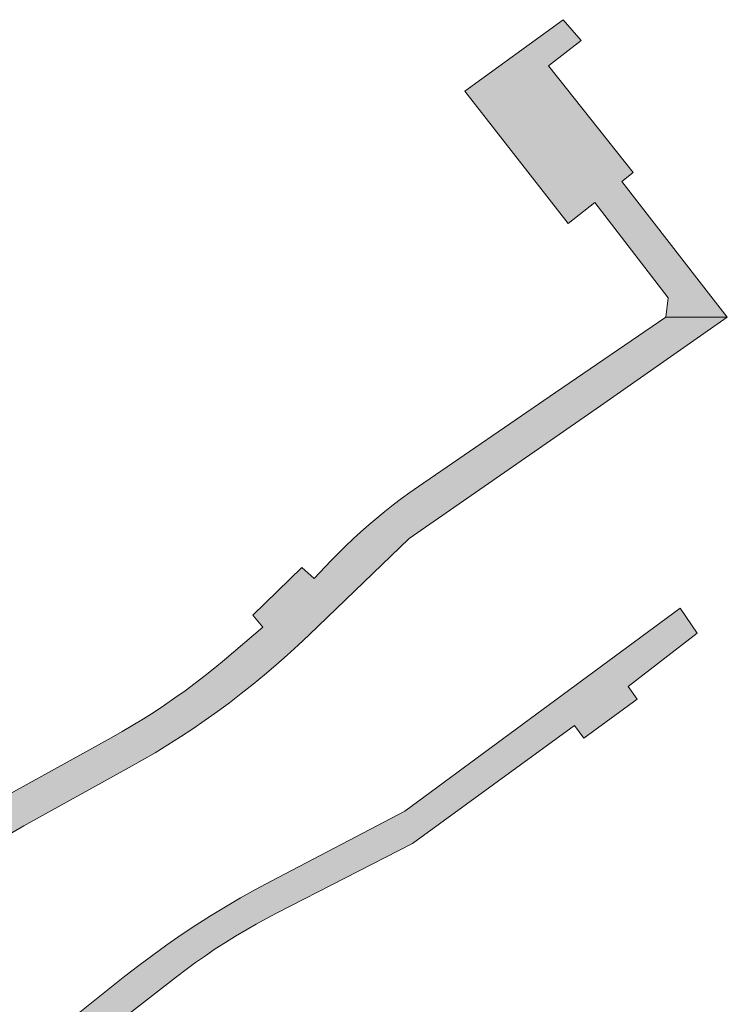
# Model space of a CAD drawing. Extents: x 97094 to 109644, y 463509 to 471969.
# Tile 271 of 362: x 104053 to 104095, y 469075 to 469134. Entities that reach past the tile are written whole.
import ezdxf

# ---------------------------------------------------------------- set-up
doc = ezdxf.new("R2010")
doc.units = 0
doc.layers.add('109 Onkruidbestrijding elementen', color=6, linetype='Continuous', lineweight=20, true_color=0xff00ff)

msp = doc.modelspace()

# ---------------------------------------------------------------- hatches: boundary and pattern name
at = {"layer": '109 Onkruidbestrijding elementen', "true_color": 0xff00ff}
for points in [[(104085.563, 469121.746), (104087.144, 469122.978), (104091.501, 469117.32), (104091.353, 469116.173), (104095.001, 469116.174), (104093.334, 469118.323), (104088.752, 469124.232), (104089.423, 469124.755), (104084.4, 469131.084), (104086.324, 469132.589), (104085.257, 469133.829), (104079.43, 469129.594), (104085.563, 469121.746)], [(104071.485, 469101.715), (104070.496, 469100.679), (104069.772, 469101.33), (104066.867, 469098.499), (104067.462, 469097.796), (104065.174, 469095.857), (104064.603, 469095.382), (104064.024, 469094.918), (104063.437, 469094.464), (104062.841, 469094.02), (104062.237, 469093.588), (104061.626, 469093.167), (104061.007, 469092.756), (104060.381, 469092.357), (104059.748, 469091.97), (104059.108, 469091.593), (104058.461, 469091.229), (104050.975, 469087.1), (104046.268, 469084.254), (104043.608, 469082.348), (104042.455, 469082.553), (104041.782, 469083.056), (104041.387, 469083.346), (104040.987, 469083.629), (104040.582, 469083.906), (104040.173, 469084.175), (104039.759, 469084.438), (104039.341, 469084.694), (104038.918, 469084.943), (104038.492, 469085.184), (104038.061, 469085.419), (104037.627, 469085.646), (104037.189, 469085.865), (104036.747, 469086.078), (104036.302, 469086.283), (104035.853, 469086.48), (104035.402, 469086.67), (104034.947, 469086.853), (104034.489, 469087.027), (104034.028, 469087.194), (104033.564, 469087.353), (104033.098, 469087.505), (104032.629, 469087.648), (104032.158, 469087.784), (104031.685, 469087.911), (104031.21, 469088.031), (104030.732, 469088.143), (104030.253, 469088.247), (104029.773, 469088.342), (104029.29, 469088.43), (104028.807, 469088.509), (104028.322, 469088.581), (104027.836, 469088.644), (104027.349, 469088.699), (104026.861, 469088.746), (104026.372, 469088.784), (104025.883, 469088.815), (104025.393, 469088.837), (104024.903, 469088.851), (104024.413, 469088.856), (104023.923, 469088.854), (104022.412, 469088.743), (104022.278, 469086.293), (104022.737, 469086.328), (104023.197, 469086.355), (104023.657, 469086.374), (104024.117, 469086.385), (104024.578, 469086.388), (104025.038, 469086.383), (104025.499, 469086.37), (104025.959, 469086.35), (104026.418, 469086.321), (104026.877, 469086.285), (104027.336, 469086.241), (104027.793, 469086.189), (104028.25, 469086.129), (104028.705, 469086.061), (104029.159, 469085.985), (104029.612, 469085.902), (104030.064, 469085.811), (104030.513, 469085.712), (104030.961, 469085.605), (104031.407, 469085.491), (104031.852, 469085.369), (104032.293, 469085.24), (104032.733, 469085.102), (104033.17, 469084.958), (104033.605, 469084.806), (104034.037, 469084.646), (104034.466, 469084.479), (104034.892, 469084.305), (104035.315, 469084.123), (104035.735, 469083.934), (104036.152, 469083.738), (104036.565, 469083.535), (104036.975, 469083.325), (104037.381, 469083.108), (104037.783, 469082.884), (104038.182, 469082.653), (104038.576, 469082.415), (104038.966, 469082.17), (104039.352, 469081.919), (104042.577, 469079.425), (104042.94, 469079.354), (104043.168, 469079.442), (104047.884, 469082.734), (104050.55, 469084.424), (104053.282, 469086.006), (104059.523, 469089.456), (104060.295, 469089.892), (104061.06, 469090.341), (104061.817, 469090.803), (104062.565, 469091.278), (104063.305, 469091.767), (104064.037, 469092.268), (104064.759, 469092.782), (104065.472, 469093.309), (104066.177, 469093.848), (104066.871, 469094.399), (104067.556, 469094.962), (104068.231, 469095.537), (104068.896, 469096.124), (104069.55, 469096.722), (104070.194, 469097.332), (104076.135, 469103.054), (104087.479, 469110.93), (104095.001, 469116.174), (104091.353, 469116.173), (104084.82, 469111.708), (104076.685, 469106.136), (104076.176, 469105.78), (104075.673, 469105.414), (104075.177, 469105.039), (104074.689, 469104.655), (104074.208, 469104.261), (104073.734, 469103.858), (104073.268, 469103.447), (104072.81, 469103.027), (104072.36, 469102.598), (104071.918, 469102.161), (104071.485, 469101.715)], [(104049.858, 469067.743), (104052.214, 469069.487), (104056.742, 469072.688), (104062.334, 469077.041), (104062.898, 469077.471), (104063.469, 469077.89), (104064.049, 469078.299), (104064.636, 469078.697), (104065.23, 469079.083), (104065.832, 469079.458), (104066.44, 469079.822), (104067.055, 469080.174), (104067.677, 469080.515), (104068.305, 469080.844), (104076.336, 469084.951), (104085.946, 469091.948), (104086.489, 469091.205), (104089.66, 469093.522), (104089.117, 469094.265), (104093.219, 469097.443), (104092.212, 469098.913), (104075.872, 469086.866), (104067.94, 469082.719), (104067.027, 469082.23), (104066.124, 469081.725), (104065.23, 469081.202), (104064.347, 469080.662), (104063.474, 469080.105), (104062.612, 469079.532), (104061.761, 469078.942), (104060.921, 469078.336), (104060.093, 469077.714), (104059.277, 469077.077), (104055.715, 469074.239), (104049.471, 469069.792), (104049.396, 469069.615), (104049.398, 469069.422), (104049.858, 469067.743)]]:
    msp.add_hatch(color=6, dxfattribs=at).paths.add_polyline_path(points)

# ---------------------------------------------------------------- linework, layer by layer
at = {"layer": '109 Onkruidbestrijding elementen', "color": 3, "true_color": 0x00ff00}
msp.add_lwpolyline([(104085.563, 469121.746), (104087.144, 469122.978), (104091.501, 469117.32), (104091.353, 469116.173), (104095.001, 469116.174), (104093.334, 469118.323), (104088.752, 469124.232), (104089.423, 469124.755), (104084.4, 469131.084), (104086.324, 469132.589), (104085.257, 469133.829), (104079.43, 469129.594), (104085.563, 469121.746)], close=True, dxfattribs=at)
for points in [[(104050.55, 469084.424), (104053.282, 469086.006), (104059.523, 469089.456), (104060.295, 469089.892), (104061.06, 469090.341), (104061.817, 469090.803), (104062.565, 469091.278), (104063.305, 469091.767), (104064.037, 469092.268), (104064.759, 469092.782), (104065.472, 469093.309), (104066.177, 469093.848), (104066.871, 469094.399), (104067.556, 469094.962), (104068.231, 469095.537), (104068.896, 469096.124), (104069.55, 469096.722), (104070.194, 469097.332), (104076.135, 469103.054), (104087.479, 469110.93), (104095.001, 469116.174), (104091.353, 469116.173), (104084.82, 469111.708), (104076.685, 469106.136), (104076.176, 469105.78), (104075.673, 469105.414), (104075.177, 469105.039), (104074.689, 469104.655), (104074.208, 469104.261), (104073.734, 469103.858), (104073.268, 469103.447), (104072.81, 469103.027), (104072.36, 469102.598), (104071.918, 469102.161), (104071.485, 469101.715), (104071.485, 469101.715), (104070.496, 469100.679), (104069.772, 469101.33), (104066.867, 469098.499), (104067.462, 469097.796), (104065.174, 469095.857), (104064.603, 469095.382), (104064.024, 469094.918), (104063.437, 469094.464), (104062.841, 469094.02), (104062.237, 469093.588), (104061.626, 469093.167), (104061.007, 469092.756), (104060.381, 469092.357), (104059.748, 469091.97), (104059.108, 469091.593), (104058.461, 469091.229), (104050.975, 469087.1)], [(104056.742, 469072.688), (104062.334, 469077.041), (104062.898, 469077.471), (104063.469, 469077.89), (104064.049, 469078.299), (104064.636, 469078.697), (104065.23, 469079.083), (104065.832, 469079.458), (104066.44, 469079.822), (104067.055, 469080.174), (104067.677, 469080.515), (104068.305, 469080.844), (104076.336, 469084.951), (104085.946, 469091.948), (104086.489, 469091.205), (104089.66, 469093.522), (104089.117, 469094.265), (104093.219, 469097.443), (104092.212, 469098.913), (104075.872, 469086.866), (104067.94, 469082.719), (104067.027, 469082.23), (104066.124, 469081.725), (104065.23, 469081.202), (104064.347, 469080.662), (104063.474, 469080.105), (104062.612, 469079.532), (104061.761, 469078.942), (104060.921, 469078.336), (104060.093, 469077.714), (104059.277, 469077.077), (104055.715, 469074.239)]]:
    msp.add_lwpolyline(points, dxfattribs=at)

doc.saveas('drawing.dxf')
